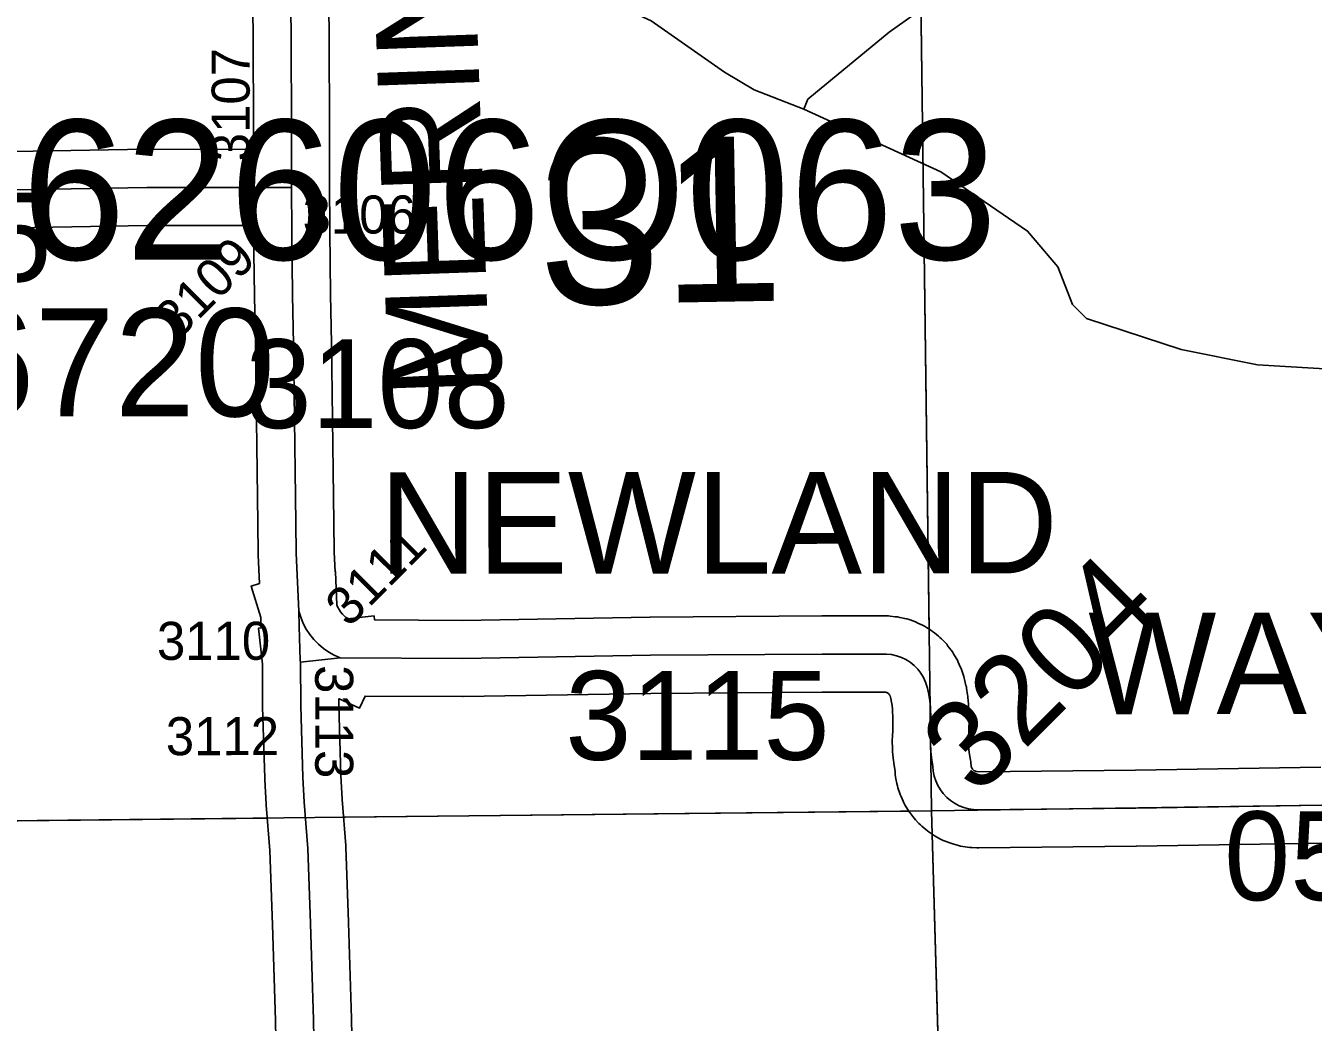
# Model space of a CAD drawing. Extents: x 23.6 to 68.7, y -63 to -29.
# Drawn here: x 44.988 to 46.003, y -51.736 to -50.95 of the extents above; entities that cross this region are included whole.
import ezdxf

# ---------------------------------------------------------------- set-up
doc = ezdxf.new("R2010")
doc.units = 0
for name, color, linetype in [('tdCoHydroRiver', 7, 'Continuous'), ('tdCoSecRdNmbr', 7, 'Continuous'), ('tdCoSecRdTxt', 7, 'Continuous'), ('tdCoSecRteBand', 7, 'Continuous'), ('tdCoSecRteCL', 7, 'Continuous'), ('tdCoSectLine', 7, 'Continuous'), ('tdCoSectLinePart', 7, 'Continuous'), ('tdCoSectNmbr', 7, 'Continuous'), ('tdCoStrucPriMaintName', 7, 'Continuous'), ('tdCoStrucSecFHWANum', 7, 'Continuous'), ('tdCoSurfConc', 7, 'Continuous'), ('tdCoSurfGravel', 7, 'Continuous'), ('tdCoTwpBndry', 7, 'Continuous'), ('tdCoTwpBndryShd', 7, 'Continuous')]:
    doc.layers.add(name, color=color, linetype=linetype)

msp = doc.modelspace()

# ---------------------------------------------------------------- linework, layer by layer
at = {"layer": 'tdCoHydroRiver'}
for points in [[(45.5388, -50.9869), (45.481, -50.9465), (45.4474, -50.931), (45.4024, -50.8983), (45.386, -50.8684), (45.3806, -50.8306), (45.3723, -50.8133), (45.3596, -50.8055), (45.3217, -50.798), (45.2884, -50.7857), (45.2137, -50.7264), (45.123, -50.6484), (45.0801, -50.6283), (44.9361, -50.5886), (44.8492, -50.5831), (44.8239, -50.5739), (44.8158, -50.5534), (44.8011, -50.5015), (44.7882, -50.47), (44.7579, -50.4356), (44.7213, -50.4123), (44.6675, -50.3986), (44.6375, -50.3973)], [(46.0759, -50.6716), (45.928, -50.7127), (45.9029, -50.7272), (45.8654, -50.7639), (45.8468, -50.7973), (45.8406, -50.8052), (45.8344, -50.8195), (45.7908, -50.8721), (45.736, -50.9074), (45.6686, -50.9555), (45.6045, -51.0083), (45.6014, -51.0162)], [(45.6014, -51.0162), (45.562, -51.0009), (45.5388, -50.9869)], [(46.5088, -51.4974), (46.4992, -51.4912), (46.4341, -51.4903), (46.4102, -51.4843), (46.4028, -51.4275), (46.3848, -51.3961), (46.3087, -51.3116), (46.2818, -51.3087), (46.2547, -51.2869), (46.218, -51.2447), (46.1862, -51.2324), (46.1279, -51.2409), (46.0965, -51.2507), (46.0521, -51.2354), (46.0251, -51.2215), (45.9588, -51.2175), (45.8987, -51.2056), (45.8242, -51.1811), (45.813, -51.1702), (45.8016, -51.1403), (45.7777, -51.1122), (45.7093, -51.0656), (45.6014, -51.0162)]]:
    msp.add_lwpolyline(points, dxfattribs=at)
at = {"layer": 'tdCoSecRteBand'}
for points in [[(44.979, -51.0496), (45.0828, -51.0478), (45.0831, -51.0478), (45.0834, -51.0478), (45.1664, -51.0479), (45.1664, -51.0479), (45.1664, -51.0479), (45.1675, -51.0479), (45.1674, -51.0299), (45.1672, -50.9617), (45.1672, -50.9533), (45.1646, -50.8575)], [(45.2246, -50.8559), (45.2272, -50.952), (45.2272, -50.9524), (45.2272, -50.9527), (45.2272, -50.9615), (45.2274, -51.0297), (45.2275, -51.0479), (45.2275, -51.0479), (45.2275, -51.0779), (45.2276, -51.1081), (45.2276, -51.1122), (45.2283, -51.1622), (45.229, -51.2007), (45.2296, -51.2398), (45.2296, -51.2398), (45.2296, -51.2399), (45.2308, -51.3419), (45.2311, -51.3652), (45.2318, -51.3807), (45.2322, -51.3807), (45.2331, -51.4066), (45.2338, -51.4084), (45.2349, -51.4104), (45.2361, -51.4123), (45.2376, -51.4141), (45.2392, -51.4157), (45.2409, -51.4172), (45.2417, -51.4177), (45.2626, -51.4155), (45.2629, -51.4186), (45.3321, -51.419), (45.4799, -51.4165), (45.48, -51.4165), (45.4802, -51.4165), (45.6155, -51.4155), (45.6156, -51.4155), (45.6157, -51.4155), (45.6665, -51.4155), (45.668, -51.4155), (45.6694, -51.4157), (45.6734, -51.4161), (45.6752, -51.4162), (45.6769, -51.4166), (45.6808, -51.4175), (45.6825, -51.4178), (45.6842, -51.4184), (45.688, -51.4197), (45.6897, -51.4203), (45.6912, -51.4211), (45.6949, -51.4228), (45.6964, -51.4236), (45.6979, -51.4245), (45.7013, -51.4267), (45.7028, -51.4276), (45.7042, -51.4287), (45.7073, -51.4313), (45.7086, -51.4324), (45.7099, -51.4336), (45.7127, -51.4365), (45.7139, -51.4378), (45.7149, -51.4392), (45.7174, -51.4424), (45.7185, -51.4438), (45.7193, -51.4453), (45.7214, -51.4487), (45.7223, -51.4502), (45.723, -51.4518), (45.7246, -51.4555), (45.7253, -51.457), (45.7258, -51.4585), (45.7273, -51.4633), (45.7277, -51.4644), (45.7279, -51.4655), (45.7291, -51.4703), (45.7294, -51.4714), (45.7296, -51.4725), (45.7304, -51.4775), (45.7305, -51.4786), (45.7306, -51.4797), (45.7311, -51.4847), (45.7311, -51.4855), (45.7312, -51.4864), (45.7314, -51.4955), (45.7315, -51.4961), (45.7315, -51.4968), (45.7313, -51.5059), (45.7313, -51.5064), (45.7313, -51.5069), (45.731, -51.513), (45.7312, -51.5181), (45.7316, -51.5231), (45.7326, -51.5292), (45.7328, -51.5302), (45.7329, -51.5313), (45.7331, -51.5336), (45.7332, -51.5342), (45.7334, -51.5347), (45.7336, -51.5353), (45.7339, -51.5358), (45.7343, -51.5362), (45.7347, -51.5367), (45.7351, -51.537), (45.7356, -51.5374), (45.7361, -51.5376), (45.7367, -51.5379), (45.7372, -51.538), (45.7378, -51.5381), (45.7393, -51.5382), (45.8626, -51.5369), (46.0089, -51.5346)], [(45.1883, -51.92), (45.1847, -51.7343), (45.1824, -51.6588), (45.1804, -51.6003), (45.1776, -51.5645), (45.1776, -51.5643), (45.1776, -51.5641), (45.1763, -51.5443), (45.1763, -51.5438), (45.1763, -51.5432), (45.1747, -51.487), (45.1747, -51.4867), (45.1747, -51.4864), (45.1745, -51.4535), (45.1715, -51.4251), (45.1736, -51.4249), (45.1733, -51.4167), (45.1657, -51.3919), (45.1721, -51.3899), (45.1711, -51.3675), (45.1711, -51.367), (45.1711, -51.3665), (45.1708, -51.3426), (45.1708, -51.3425), (45.1708, -51.3425), (45.1696, -51.2407), (45.169, -51.2017), (45.1683, -51.1632), (45.1683, -51.1631), (45.1683, -51.1631), (45.1676, -51.1129), (45.1676, -51.1127), (45.1676, -51.1125), (45.1676, -51.1079), (45.1663, -51.1079), (45.0836, -51.1078), (44.9796, -51.1096)], [(46.0099, -51.5945), (45.8634, -51.5968), (45.8634, -51.5968), (45.8633, -51.5968), (45.7391, -51.5982), (45.7384, -51.5982), (45.7376, -51.5981), (45.7337, -51.598), (45.732, -51.5979), (45.7304, -51.5977), (45.7265, -51.5971), (45.7249, -51.5968), (45.7233, -51.5964), (45.7195, -51.5954), (45.7179, -51.5949), (45.7163, -51.5943), (45.7127, -51.5929), (45.7111, -51.5923), (45.7096, -51.5915), (45.7062, -51.5897), (45.7047, -51.5889), (45.7033, -51.588), (45.7001, -51.5858), (45.6987, -51.5848), (45.6974, -51.5838), (45.6944, -51.5812), (45.6932, -51.5801), (45.692, -51.5789), (45.6894, -51.5761), (45.6882, -51.5748), (45.6872, -51.5735), (45.6849, -51.5704), (45.6839, -51.569), (45.683, -51.5676), (45.681, -51.5642), (45.6802, -51.5628), (45.6795, -51.5613), (45.6779, -51.5577), (45.6772, -51.5562), (45.6767, -51.5546), (45.6755, -51.5509), (45.675, -51.5493), (45.6747, -51.5476), (45.6739, -51.5438), (45.6736, -51.5422), (45.6734, -51.5405), (45.6732, -51.5377), (45.6722, -51.5317), (45.6721, -51.5307), (45.672, -51.5297), (45.6713, -51.5226), (45.6712, -51.5215), (45.6712, -51.5205), (45.671, -51.5134), (45.671, -51.5123), (45.6711, -51.5113), (45.6714, -51.5047), (45.6714, -51.4967), (45.6712, -51.489), (45.671, -51.486), (45.6705, -51.4833), (45.6699, -51.4806), (45.6692, -51.4784), (45.6689, -51.4779), (45.6687, -51.4774), (45.6684, -51.477), (45.668, -51.4767), (45.6676, -51.4764), (45.6672, -51.4761), (45.6667, -51.4759), (45.6663, -51.4757), (45.6658, -51.4756), (45.665, -51.4755), (45.6158, -51.4755), (45.4807, -51.4765), (45.3328, -51.479), (45.3324, -51.479), (45.3321, -51.479), (45.2554, -51.4786), (45.2511, -51.4881), (45.2349, -51.4809), (45.2347, -51.4809), (45.2347, -51.4857), (45.2362, -51.541), (45.2375, -51.56), (45.2403, -51.5963), (45.2403, -51.5969), (45.2403, -51.5975), (45.2424, -51.6568), (45.2424, -51.6569), (45.2424, -51.657), (45.2447, -51.7327), (45.2447, -51.7328), (45.2447, -51.733), (45.2483, -51.9188)]]:
    msp.add_lwpolyline(points, dxfattribs=at)
at = {"layer": 'tdCoSecRteCL'}
msp.add_line((45.2359, -51.4485), (45.2045, -51.4518), dxfattribs=at)
for points in [[(45.1975, -51.078), (45.1975, -51.0663), (45.1974, -51.0298), (45.1972, -50.9616), (45.1972, -50.9528), (45.1946, -50.8567), (45.1925, -50.7701), (45.192, -50.706), (45.1876, -50.5865), (45.1871, -50.5264), (45.1864, -50.4332), (45.1864, -50.4021), (45.1859, -50.3851)], [(44.6159, -51.0809), (44.6483, -51.0805), (44.6835, -51.0808), (44.6929, -51.0808), (44.7104, -51.081), (44.724, -51.0811), (44.739, -51.0808), (44.7515, -51.0805), (44.7716, -51.0801), (44.9152, -51.0791), (44.9791, -51.0796), (45.0833, -51.0778), (45.1664, -51.0779), (45.1975, -51.078)], [(45.2032, -51.4117), (45.2011, -51.3661), (45.2008, -51.3422), (45.1996, -51.2403), (45.199, -51.2012), (45.1983, -51.1627), (45.1976, -51.1125), (45.1975, -51.078)], [(45.2045, -51.4518), (45.2044, -51.4505), (45.2036, -51.4239), (45.2032, -51.4117)], [(45.2032, -51.4117), (45.2047, -51.4165), (45.2067, -51.4213), (45.2091, -51.4258), (45.2119, -51.43), (45.2151, -51.434), (45.2187, -51.4377), (45.2226, -51.441), (45.2268, -51.4439), (45.2312, -51.4464), (45.2359, -51.4485)], [(45.2346, -52.6255), (45.2345, -52.6244), (45.2322, -52.5053), (45.2301, -52.4337), (45.2265, -52.3118), (45.226, -52.2656), (45.2229, -52.1532), (45.2224, -52.1249), (45.2183, -51.9194), (45.2147, -51.7336), (45.2124, -51.6579), (45.2104, -51.5986), (45.2075, -51.5621), (45.2063, -51.5424), (45.2047, -51.4862), (45.2045, -51.4518)], [(46.0094, -51.5645), (45.863, -51.5668), (45.7388, -51.5682), (45.7349, -51.568), (45.731, -51.5674), (45.7273, -51.5664), (45.7236, -51.565), (45.7201, -51.5631), (45.7169, -51.5609), (45.7139, -51.5584), (45.7112, -51.5555), (45.7089, -51.5524), (45.7069, -51.549), (45.7053, -51.5454), (45.7041, -51.5417), (45.7033, -51.5379), (45.703, -51.534), (45.7018, -51.5269), (45.7012, -51.5198), (45.701, -51.5127), (45.7013, -51.5055), (45.7015, -51.4964), (45.7012, -51.4873), (45.7007, -51.4823), (45.6999, -51.4773), (45.6988, -51.4725), (45.6972, -51.4677), (45.6956, -51.464), (45.6936, -51.4606), (45.6911, -51.4574), (45.6883, -51.4545), (45.6852, -51.452), (45.6818, -51.4498), (45.6782, -51.4481), (45.6744, -51.4468), (45.6705, -51.4459), (45.6665, -51.4455), (45.6157, -51.4455), (45.4804, -51.4465), (45.3323, -51.449), (45.2359, -51.4485)]]:
    msp.add_lwpolyline(points, dxfattribs=at)
at = {"layer": 'tdCoSectLine'}
for points in [[(45.7019, -51.569), (45.6889, -50.5671)], [(45.7019, -51.569), (46.6986, -51.5546)], [(44.7293, -51.5796), (45.7019, -51.569)], [(45.7019, -51.569), (45.7323, -52.6288)]]:
    msp.add_lwpolyline(points, dxfattribs=at)
at = {"layer": 'tdCoSectLinePart'}
for points in [[(45.7, -51.4264), (45.6925, -50.8488)], [(45.2383, -51.5741), (45.6843, -51.5692)], [(44.7293, -51.5796), (45.1782, -51.5747)], [(45.7024, -51.5873), (45.7314, -52.5989)]]:
    msp.add_lwpolyline(points, dxfattribs=at)
at = {"layer": 'tdCoSurfConc'}
for points in [[(45.1975, -51.078), (45.1975, -51.0663), (45.1974, -51.0298), (45.1972, -50.9616)], [(44.6159, -51.0809), (44.6483, -51.0805), (44.6835, -51.0808), (44.6929, -51.0808), (44.7104, -51.081), (44.724, -51.0811), (44.739, -51.0808), (44.7515, -51.0805), (44.7716, -51.0801), (44.9152, -51.0791), (44.9791, -51.0796), (45.0833, -51.0778), (45.1664, -51.0779), (45.1975, -51.078)], [(45.199, -51.2012), (45.1983, -51.1627), (45.1976, -51.1125), (45.1975, -51.078)]]:
    msp.add_lwpolyline(points, dxfattribs=at)
at = {"layer": 'tdCoSurfGravel'}
for p, q in [((45.2044, -51.4505), (45.2036, -51.4239)), ((45.2359, -51.4485), (45.2045, -51.4518))]:
    msp.add_line(p, q, dxfattribs=at)
for points in [[(45.1972, -50.9616), (45.1972, -50.9528), (45.1946, -50.8567), (45.1925, -50.7701), (45.192, -50.706), (45.1876, -50.5865), (45.1871, -50.5264), (45.1864, -50.4332), (45.1864, -50.4021), (45.1859, -50.3851)], [(45.2036, -51.4239), (45.2032, -51.4117), (45.2011, -51.3661), (45.2008, -51.3422), (45.1996, -51.2403), (45.199, -51.2012)], [(45.2032, -51.4117), (45.2047, -51.4165), (45.2067, -51.4213), (45.2091, -51.4258), (45.2119, -51.43), (45.2151, -51.434), (45.2187, -51.4377), (45.2226, -51.441), (45.2268, -51.4439), (45.2312, -51.4464), (45.2359, -51.4485)], [(45.2345, -52.6244), (45.2322, -52.5053), (45.2301, -52.4337), (45.2265, -52.3118), (45.226, -52.2656), (45.2229, -52.1532), (45.2224, -52.1249), (45.2183, -51.9194), (45.2147, -51.7336), (45.2124, -51.6579), (45.2104, -51.5986), (45.2075, -51.5621), (45.2063, -51.5424), (45.2047, -51.4862), (45.2045, -51.4518), (45.2044, -51.4505)], [(45.731, -51.5674), (45.7273, -51.5664), (45.7236, -51.565), (45.7201, -51.5631), (45.7169, -51.5609), (45.7139, -51.5584), (45.7112, -51.5555), (45.7089, -51.5524), (45.7069, -51.549), (45.7053, -51.5454), (45.7041, -51.5417), (45.7033, -51.5379), (45.703, -51.534), (45.7018, -51.5269), (45.7012, -51.5198), (45.701, -51.5127), (45.7013, -51.5055), (45.7015, -51.4964), (45.7012, -51.4873), (45.7007, -51.4823), (45.6999, -51.4773), (45.6988, -51.4725), (45.6972, -51.4677), (45.6956, -51.464), (45.6936, -51.4606), (45.6911, -51.4574), (45.6883, -51.4545), (45.6852, -51.452), (45.6818, -51.4498), (45.6782, -51.4481), (45.6744, -51.4468), (45.6705, -51.4459), (45.6665, -51.4455), (45.6157, -51.4455), (45.4804, -51.4465), (45.3323, -51.449), (45.2359, -51.4485)], [(46.0094, -51.5645), (45.863, -51.5668), (45.7388, -51.5682), (45.7349, -51.568), (45.731, -51.5674)]]:
    msp.add_lwpolyline(points, dxfattribs=at)
at = {"layer": 'tdCoTwpBndry'}
for points in [[(45.2382, -51.5741), (45.6838, -51.5692)], [(44.7613, -51.5792), (45.1781, -51.5747)]]:
    msp.add_lwpolyline(points, dxfattribs=at)
at = {"layer": 'tdCoTwpBndryShd'}
msp.add_lwpolyline([(39.7356, -51.6376), (40.7489, -51.6298), (41.7431, -51.6156), (42.7527, -51.5953), (43.7365, -51.5949), (44.7293, -51.5796), (45.7019, -51.569), (46.6986, -51.5546)], dxfattribs=at)

# ---------------------------------------------------------------- texts
at = {"layer": 'tdCoSecRdNmbr'}
for s, height, rotation, p in [('3107', 0.03, 90.033, (45.1645, -51.0572)), ('3105', 0.07, 0.0349, (44.7999, -51.152)), ('3106', 0.03, 0.0352, (45.2062, -51.1142)), ('3109', 0.03, 45.0337, (45.108, -51.1988)), ('3108', 0.07, 0.0352, (45.1612, -51.2675)), ('3111', 0.03, 45.0338, (45.2427, -51.4253)), ('3204', 0.07, 45.0343, (45.7378, -51.5586)), ('3110', 0.03, 0.0351, (45.0914, -51.4501)), ('3113', 0.03, 270.0334, (45.2161, -51.4542)), ('3115', 0.07, 0.0354, (45.4133, -51.5289)), ('3112', 0.03, 0.0351, (45.0984, -51.5252)), ('0501', 0.07, 0.0358, (45.9326, -51.6395))]:
    msp.add_text(s, height=height, rotation=rotation, dxfattribs=at).set_placement(p)
at = {"layer": 'tdCoSecRdTxt'}
for s, rotation, p in [('MERINO AVE', 92, (45.3541, -51.2422)), ('NEWLAND', 0.0257, (45.2667, -51.3822)), ('WAY', 0.0257, (45.8255, -51.4929))]:
    msp.add_text(s, height=0.08, rotation=rotation, dxfattribs=at).set_placement(p)
at = {"layer": 'tdCoSectNmbr'}
msp.add_text('31', height=0.13, rotation=1.0353, dxfattribs=at).set_placement((45.3928, -51.1705))
at = {"layer": 'tdCoStrucPriMaintName'}
msp.add_text('62606O063', height=0.11, dxfattribs=at).set_placement((44.9848, -51.1347))
msp.add_text('62606O063', height=0.11, dxfattribs=at).set_placement((44.9848, -51.1347))
msp.add_text('62606O063', height=0.11, dxfattribs=at).set_placement((44.9848, -51.1347))
at = {"layer": 'tdCoStrucSecFHWANum'}
msp.add_text('606720', height=0.085, dxfattribs=at).set_placement((44.8052, -51.2582))

doc.saveas('drawing.dxf')
